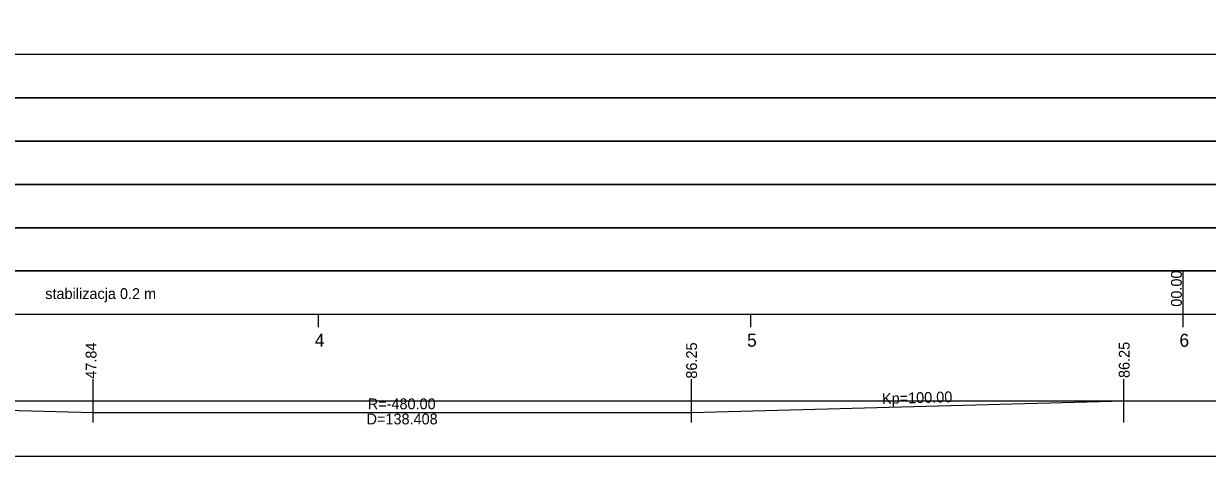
# Model space of a CAD drawing. Extents: x 6445630 to 6518227, y 5499240 to 5511716.
# Drawn here: x 6452863 to 6453136.8, y 5505473.3 to 5505573.3 of the extents above; entities that cross this region are included whole.
import ezdxf

# ---------------------------------------------------------------- set-up
doc = ezdxf.new("R2010")
doc.units = 0
for name, color, linetype in [('TOR_PROF-opisy pomocnicze', 7, 'Continuous'), ('TOR_PROF-tabelka-geometria T1', 7, 'Continuous'), ('TOR_PROF-tabelka-kilometracja', 7, 'Continuous'), ('TOR_PROF-tabelka-rodzaj rowu T1', 7, 'Continuous'), ('TOR_PROF-tabelka-rurociagi T1', 7, 'Continuous'), ('TOR_PROF-tabelka-warstwa ochronna T1', 7, 'Continuous'), ('TOR_PROF-warstwa ochronna', 7, 'Continuous'), ('TOR_RAMKI-MASKA WYCIECIA', 7, 'Continuous')]:
    doc.layers.add(name, color=color, linetype=linetype)

msp = doc.modelspace()

# ---------------------------------------------------------------- linework, layer by layer
at = {"layer": 'TOR_PROF-tabelka-geometria T1'}
for points in [[(6452879.05, 5505481.15), (6452879.05, 5505491.15)], [(6453017.46, 5505481.15), (6453017.46, 5505491.15)], [(6453117.46, 5505481.15), (6453117.46, 5505491.15)], [(6452396.47, 5505479.99), (6452461.28, 5505479.99), (6452461.27, 5505486.15), (6452523.83, 5505486.15), (6452523.83, 5505486.15), (6452583.83, 5505483.48), (6452583.83, 5505483.48), (6452667.79, 5505483.48), (6452667.79, 5505483.48), (6452727.79, 5505486.15), (6452727.79, 5505486.15), (6452779.05, 5505486.15), (6452779.05, 5505486.15), (6452879.05, 5505483.48), (6452879.05, 5505483.48), (6453017.46, 5505483.48), (6453017.46, 5505483.48), (6453117.46, 5505486.15), (6453117.46, 5505486.15), (6453180.24, 5505486.15), (6453180.24, 5505488.81), (6453270.52, 5505488.81), (6453270.52, 5505486.15), (6453440.82, 5505486.15)], [(6452331.21, 5505486.15), (6453531.21, 5505486.15)]]:
    msp.add_lwpolyline(points, dxfattribs=at)
at = {"layer": 'TOR_PROF-tabelka-kilometracja'}
msp.add_line((6453131.21, 5505506.15), (6453131.21, 5505516.15), dxfattribs=at)
for points in [[(6452931.21, 5505503.15), (6452931.21, 5505506.15)], [(6453031.21, 5505503.15), (6453031.21, 5505506.15)], [(6453131.21, 5505503.15), (6453131.21, 5505506.15)]]:
    msp.add_lwpolyline(points, dxfattribs=at)
at = {"layer": 'TOR_PROF-tabelka-rodzaj rowu T1'}
for points in [[(6452331.21, 5505556.15), (6453531.21, 5505556.15), (6453531.21, 5505566.15), (6452331.21, 5505566.15)], [(6452331.21, 5505546.15), (6453531.21, 5505546.15), (6453531.21, 5505556.15), (6452331.21, 5505556.15)]]:
    msp.add_lwpolyline(points, close=True, dxfattribs=at)
at = {"layer": 'TOR_PROF-tabelka-rurociagi T1'}
for points in [[(6452331.21, 5505556.15), (6453531.21, 5505556.15), (6453531.21, 5505566.15), (6452331.21, 5505566.15)], [(6452331.21, 5505536.15), (6453531.21, 5505536.15), (6453531.21, 5505546.15), (6452331.21, 5505546.15)], [(6452331.21, 5505526.15), (6453531.21, 5505526.15), (6453531.21, 5505536.15), (6452331.21, 5505536.15)]]:
    msp.add_lwpolyline(points, close=True, dxfattribs=at)
at = {"layer": 'TOR_PROF-tabelka-warstwa ochronna T1'}
msp.add_lwpolyline([(6452331.21, 5505516.15), (6453531.21, 5505516.15), (6453531.21, 5505526.15), (6452331.21, 5505526.15)], close=True, dxfattribs=at)
at = {"layer": 'TOR_PROF-warstwa ochronna'}
msp.add_lwpolyline([(6452331.21, 5505506.15), (6453531.21, 5505506.15), (6453531.21, 5505516.15), (6452331.21, 5505516.15)], close=True, dxfattribs=at)
at = {"layer": 'TOR_RAMKI-MASKA WYCIECIA'}
msp.add_lwpolyline([(6452249.83, 5505473.34), (6453559.83, 5505473.34), (6453559.83, 5505760.34), (6452249.83, 5505760.34)], close=True, dxfattribs=at)

# ---------------------------------------------------------------- texts
at = {"layer": 'TOR_PROF-opisy pomocnicze'}
for s, p in [('47.84', (6452879.82, 5505491.25)), ('86.25', (6453018.72, 5505491.28)), ('86.25', (6453118.79, 5505491.42))]:
    msp.add_text(s, height=2.5, rotation=90, dxfattribs=at).set_placement(p)
at = {"layer": 'TOR_PROF-tabelka-geometria T1'}
msp.add_text('Kp=100.00', height=2.5, rotation=1.5275, dxfattribs=at).set_placement((6453061.55, 5505485.41))
for s, p in [('R=-480.00', (6452942.57, 5505484.21)), ('D=138.408', (6452942.29, 5505480.71))]:
    msp.add_text(s, height=2.5, dxfattribs=at).set_placement(p)
at = {"layer": 'TOR_PROF-tabelka-kilometracja'}
for s, p in [('6', (6453130.32, 5505498.65)), ('4', (6452930.32, 5505498.65)), ('5', (6453030.31, 5505498.65))]:
    msp.add_text(s, height=3, dxfattribs=at).set_placement(p)
at = {"layer": 'TOR_PROF-warstwa ochronna'}
msp.add_text('00.00', height=2.5, rotation=90, dxfattribs=at).set_placement((6453130.86, 5505507.89))
msp.add_text('stabilizacja 0.2 m', height=2.5, dxfattribs=at).set_placement((6452867.97, 5505509.67))

doc.saveas('drawing.dxf')
